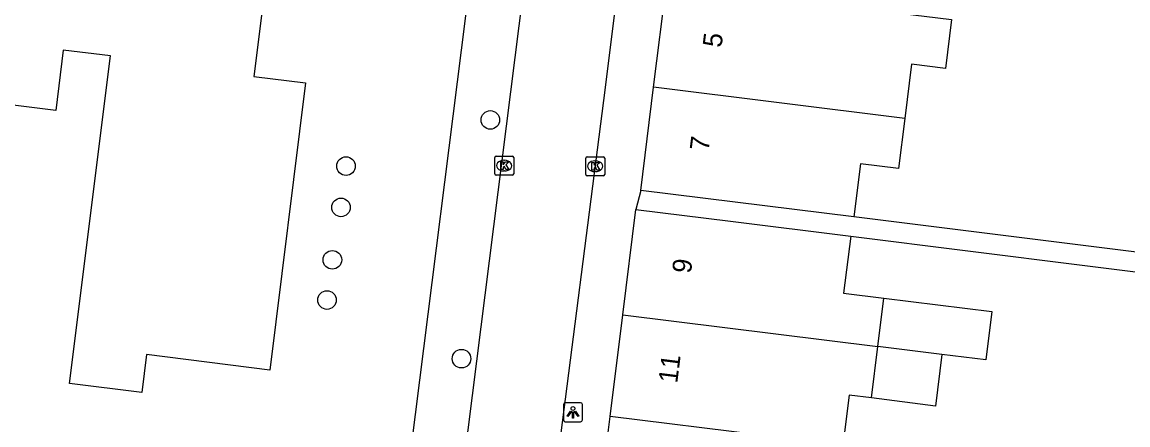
# Model space of a CAD drawing. Extents: x 161696 to 162377, y 380761 to 381673.
# Drawn here: x 162198.9 to 162257, y 381316.7 to 381337.9 of the extents above; entities that cross this region are included whole.
import ezdxf

# ---------------------------------------------------------------- set-up
doc = ezdxf.new("R2010")
doc.units = 0
for name, color, linetype in [('IMGEO_Boom', 7, 'Continuous'), ('IMGEO_Kolk', 7, 'Continuous'), ('IMGEO_Lichtpunt', 7, 'Continuous'), ('IMGEO_Pand', 7, 'Continuous'), ('IMGEO_Pand_nummerreeks', 7, 'Continuous'), ('IMGEO_Rijbaan_lokaal_open', 7, 'Continuous'), ('IMGEO_Voetpad_open', 7, 'Continuous')]:
    doc.layers.add(name, color=color, linetype=linetype)

msp = doc.modelspace()

# ---------------------------------------------------------------- linework, layer by layer
at = {"layer": 'IMGEO_Boom'}
for centre in [(162223.544, 381332.765), (162215.963, 381330.338), (162215.699, 381328.168), (162215.246, 381325.414), (162214.963, 381323.301), (162222.03, 381320.22)]:
    msp.add_circle(centre, 0.489, dxfattribs=at)
at = {"layer": 'IMGEO_Kolk'}
for p, q in [((162223.773, 381329.936), (162223.773, 381330.788)), ((162223.848, 381330.862), (162224.7, 381330.862)), ((162224.261, 381330.642), (162224.286, 381330.642)), ((162224.774, 381330.788), (162224.774, 381329.936)), ((162228.554, 381329.904), (162228.554, 381330.756)), ((162228.629, 381330.83), (162229.481, 381330.83)), ((162229.042, 381330.61), (162229.067, 381330.61)), ((162229.555, 381330.756), (162229.555, 381329.904)), ((162224.284, 381330.082), (162224.259, 381330.082)), ((162229.065, 381330.05), (162229.04, 381330.05)), ((162224.7, 381329.862), (162223.848, 381329.862)), ((162229.481, 381329.83), (162228.629, 381329.83))]:
    msp.add_line(p, q, dxfattribs=at)
for points in [[(162223.773, 381329.936), (162223.773, 381330.788)], [(162223.848, 381330.862), (162224.7, 381330.862)], [(162224.094, 381330.562), (162224.217, 381330.562), (162224.217, 381330.411), (162224.347, 381330.562), (162224.511, 381330.562), (162224.365, 381330.411), (162224.518, 381330.162), (162224.366, 381330.162), (162224.281, 381330.326), (162224.217, 381330.259), (162224.217, 381330.162), (162224.094, 381330.162), (162224.094, 381330.562)], [(162224.774, 381330.788), (162224.774, 381329.936)], [(162228.554, 381329.904), (162228.554, 381330.756)], [(162228.629, 381330.83), (162229.481, 381330.83)], [(162229.555, 381330.756), (162229.555, 381329.904)], [(162228.875, 381330.53), (162228.998, 381330.53), (162228.998, 381330.379), (162229.128, 381330.53), (162229.292, 381330.53), (162229.146, 381330.379), (162229.299, 381330.13), (162229.147, 381330.13), (162229.062, 381330.294), (162228.998, 381330.227), (162228.998, 381330.13), (162228.875, 381330.13), (162228.875, 381330.53)], [(162224.7, 381329.862), (162223.848, 381329.862)], [(162229.481, 381329.83), (162228.629, 381329.83)]]:
    msp.add_lwpolyline(points, dxfattribs=at)
for centre, start, end in [((162223.85, 381330.786), 91.55205, 178.44795), ((162223.85, 381330.786), 91.55205, 178.44795), ((162224.698, 381330.786), 1.55205, 88.44795), ((162224.698, 381330.786), 1.55205, 88.44795), ((162228.631, 381330.754), 91.55205, 178.44795), ((162228.631, 381330.754), 91.55205, 178.44795), ((162229.479, 381330.754), 1.55205, 88.44795), ((162229.479, 381330.754), 1.55205, 88.44795), ((162223.85, 381329.938), 181.55205, 268.44795), ((162223.85, 381329.938), 181.55205, 268.44795), ((162224.698, 381329.938), 271.55205, 358.44795), ((162224.698, 381329.938), 271.55205, 358.44795), ((162228.631, 381329.906), 181.55205, 268.44795), ((162228.631, 381329.906), 181.55205, 268.44795), ((162229.479, 381329.906), 271.55205, 358.44795), ((162229.479, 381329.906), 271.55205, 358.44795)]:
    msp.add_arc(centre, 0.0765, start, end, dxfattribs=at)
for centre, major_axis, ratio, start_param, end_param in [((162224.26, 381330.362), (-0.387, 0.002), 0.722429, 4.712389, 7.853982), ((162224.285, 381330.362), (-0.39, 0.002), 0.717154, 1.570796, 4.712389), ((162229.041, 381330.33), (-0.387, 0.002), 0.722429, 4.712389, 7.853982), ((162229.066, 381330.33), (-0.39, 0.002), 0.717154, 1.570796, 4.712389)]:
    msp.add_ellipse(centre, major_axis=major_axis, ratio=ratio, start_param=start_param, end_param=end_param, dxfattribs=at)
at = {"layer": 'IMGEO_Lichtpunt'}
for p, q in [((162227.389, 381317.807), (162227.389, 381317)), ((162227.389, 381317.807), (162227.389, 381317)), ((162228.291, 381317.902), (162227.483, 381317.902)), ((162228.291, 381317.902), (162227.483, 381317.902)), ((162228.385, 381317), (162228.385, 381317.807)), ((162228.385, 381317), (162228.385, 381317.807)), ((162227.483, 381316.906), (162228.291, 381316.906)), ((162227.483, 381316.906), (162228.291, 381316.906))]:
    msp.add_line(p, q, dxfattribs=at)
for points in [[(162227.763, 381317.471), (162227.802, 381317.443), (162227.614, 381317.181), (162227.576, 381317.208), (162227.763, 381317.471)], [(162227.865, 381317.423), (162227.912, 381317.423), (162227.912, 381317.101), (162227.865, 381317.101), (162227.865, 381317.423)], [(162227.975, 381317.443), (162228.013, 381317.47), (162228.2, 381317.208), (162228.161, 381317.18), (162227.975, 381317.443)]]:
    msp.add_lwpolyline(points, dxfattribs=at)
msp.add_circle((162227.888, 381317.605), 0.0994, dxfattribs=at)
for centre, start, end in [((162227.483, 381317.807), 90, 180), ((162227.483, 381317.807), 90, 180), ((162228.291, 381317.807), 0, 90), ((162228.291, 381317.807), 0, 90), ((162227.483, 381317), 180, 270), ((162227.483, 381317), 180, 270), ((162228.291, 381317), 270, 0), ((162228.291, 381317), 270, 360)]:
    msp.add_arc(centre, 0.0946, start, end, dxfattribs=at)
at = {"layer": 'IMGEO_Pand'}
for points in [[(162211.94, 381341.61), (162211.125, 381335.05), (162213.834, 381334.714), (162211.958, 381319.614), (162205.482, 381320.433), (162205.238, 381318.448), (162201.428, 381318.915), (162203.591, 381336.126), (162201.11, 381336.437), (162200.712, 381333.262), (162191.293, 381334.442)], [(162232.125, 381334.486), (162232.798, 381339.897)], [(162245.035, 381338.375), (162247.778, 381338.033), (162247.458, 381335.468), (162245.672, 381335.69), (162245.318, 381332.845)], [(162231.45, 381329.061), (162232.125, 381334.486)], [(162245.318, 381332.845), (162232.125, 381334.486)], [(162245.318, 381332.845), (162244.989, 381330.204), (162242.984, 381330.454), (162242.638, 381327.668)], [(162242.638, 381327.668), (162236.412, 381328.443), (162231.45, 381329.061)], [(162230.509, 381322.53), (162231.197, 381328.058)], [(162231.197, 381328.058), (162236.159, 381327.441), (162242.48, 381326.654)], [(162242.48, 381326.654), (162242.108, 381323.665), (162244.215, 381323.403)], [(162243.899, 381320.864), (162244.215, 381323.403)], [(162244.215, 381323.403), (162249.891, 381322.697), (162249.575, 381320.157), (162247.273, 381320.444)], [(162229.844, 381317.185), (162230.509, 381322.53)], [(162230.509, 381322.53), (162243.899, 381320.864)], [(162243.563, 381318.166), (162243.899, 381320.864)], [(162247.273, 381320.444), (162243.899, 381320.864)], [(162247.273, 381320.444), (162246.935, 381317.729), (162243.563, 381318.166)], [(162243.563, 381318.166), (162242.396, 381318.311), (162242.067, 381315.664), (162237.767, 381316.199)], [(162229.163, 381311.713), (162229.844, 381317.185)], [(162237.767, 381316.199), (162229.844, 381317.185)]]:
    msp.add_lwpolyline(points, dxfattribs=at)
at = {"layer": 'IMGEO_Rijbaan_lokaal_open'}
for points in [[(162221.044, 381305.944), (162227.963, 381360.749)], [(162232.768, 381360.155), (162232.253, 381355.981), (162229.586, 381334.472), (162226.907, 381313.592), (162225.909, 381305.338)]]:
    msp.add_lwpolyline(points, dxfattribs=at)
at = {"layer": 'IMGEO_Voetpad_open'}
for points in [[(162208.878, 381232.259), (162227.066, 381376.397), (162227.235, 381376.39), (162227.307, 381376.913)], [(162231.45, 381329.061), (162231.197, 381328.058)], [(162260.567, 381325.438), (162242.638, 381327.668)], [(162242.48, 381326.654), (162267.069, 381323.572), (162266.294, 381317.666)]]:
    msp.add_lwpolyline(points, dxfattribs=at)

# ---------------------------------------------------------------- texts
at = {"layer": 'IMGEO_Pand_nummerreeks'}
for s, rotation, p in [('5', 82.90699, (162235.686, 381336.537)), ('7', 82.90741, (162235.009, 381331.101)), ('9', 82.90489, (162234.08, 381324.668)), ('11', 82.90489, (162233.362, 381318.902))]:
    msp.add_text(s, height=1, rotation=rotation, dxfattribs=at).set_placement(p)

doc.saveas('drawing.dxf')
